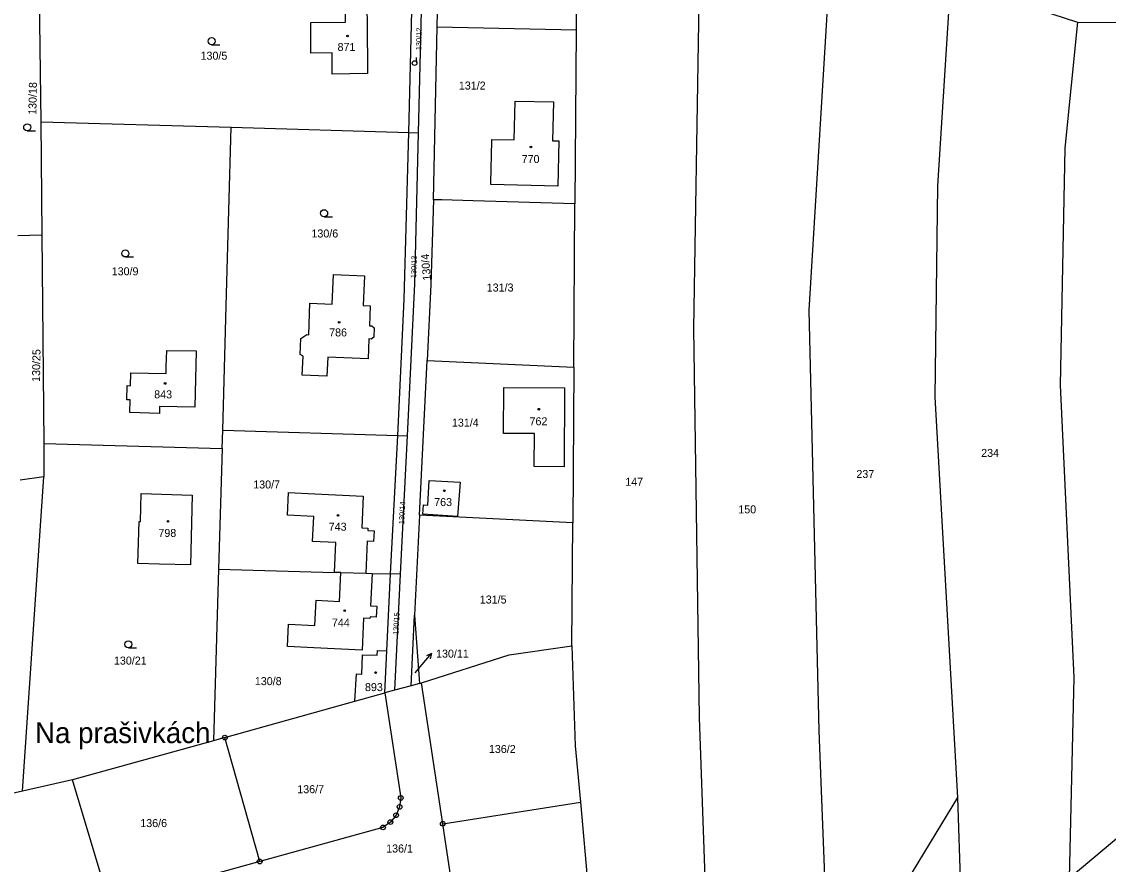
# Model space of a CAD drawing. Extents: x -725728 to -720881, y -1068679 to -1063504.
# Drawn here: x -722498.2 to -722267.5, y -1065872.9 to -1065694 of the extents above; entities that cross this region are included whole.
import ezdxf

# ---------------------------------------------------------------- set-up
doc = ezdxf.new("R2010")
doc.units = 0
for name, color, linetype in [('Hranice parcel', 7, 'Continuous'), ('Parcelní čísla', 7, 'Continuous'), ('Pop  PČ popisy', 7, 'Continuous'), ('Značky bodu BP', 7, 'Continuous'), ('Značky budov', 7, 'Continuous'), ('Značky kultur', 7, 'Continuous')]:
    doc.layers.add(name, color=color, linetype=linetype)

# ---------------------------------------------------------------- blocks, each defined once
blk = doc.blocks.new('4.02_3')
at = {"layer": 'Značky budov'}
blk.add_circle((-0.001, 0), 0.0175, dxfattribs=at)
blk = doc.blocks.new('1029_187')
at = {"layer": 'Pop  PČ popisy'}
for p, q in [((0, 0), (0.193, 0.23)), ((0.193, 0.23), (0.09, 0.185)), ((0.193, 0.23), (0.167, 0.121))]:
    blk.add_line(p, q, dxfattribs=at)
blk = doc.blocks.new('3.04_2')
at = {"layer": 'Značky kultur'}
blk.add_line((0.001, 0), (0.176, 0), dxfattribs=at)
blk.add_circle((0.001, 0.075), 0.075, dxfattribs=at)
blk = doc.blocks.new('3.04_3')
at = {"layer": 'Značky kultur'}
blk.add_line((0.001, 0), (0.176, 0), dxfattribs=at)
blk.add_circle((0.001, 0.075), 0.075, dxfattribs=at)
blk = doc.blocks.new('3.04_11')
at = {"layer": 'Značky kultur'}
blk.add_line((0, 0), (-0.012, 0.117), dxfattribs=at)
blk.add_circle((-0.05, -0.005), 0.0502, dxfattribs=at)
blk = doc.blocks.new('1.05_1')
at = {"layer": 'Značky bodu BP'}
for radius in [0.05, 0.00303]:
    blk.add_circle((0, 0), radius, dxfattribs=at)

msp = doc.modelspace()

# ---------------------------------------------------------------- linework, layer by layer
at = {"layer": 'Hranice parcel'}
for p, q in [((-722380.16, -1065649.41), (-722380.47, -1065695.67)), ((-722416.03, -1065717.51), (-722414.98, -1065677.13)), ((-722413.03, -1065676.7), (-722414, -1065717.54)), ((-722409.98, -1065695.03), (-722409.56, -1065675.77)), ((-722494.58, -1065683.68), (-722494.18, -1065715.21)), ((-722300.98, -1065685.19), (-722274.03, -1065694.06)), ((-722410.78, -1065731.77), (-722409.98, -1065695.03)), ((-722409.98, -1065695.03), (-722380.47, -1065695.67)), ((-722380.47, -1065695.67), (-722380.73, -1065732.67)), ((-722274.03, -1065694.06), (-722242.52, -1065694.3)), ((-722494.18, -1065715.21), (-722453.74, -1065716.35)), ((-722494.18, -1065715.21), (-722493.94, -1065739.25)), ((-722453.74, -1065716.35), (-722416.03, -1065717.51)), ((-722416.98, -1065752.9), (-722416.03, -1065717.51)), ((-722416.03, -1065717.51), (-722414, -1065717.54)), ((-722408.96, -1065731.82), (-722410.78, -1065731.77)), ((-722402.31, -1065732.02), (-722408.96, -1065731.82)), ((-722380.73, -1065732.67), (-722402.31, -1065732.02)), ((-722380.96, -1065767.33), (-722380.73, -1065732.67)), ((-722499.03, -1065739.35), (-722493.94, -1065739.25)), ((-722493.94, -1065739.25), (-722493.5, -1065783.55)), ((-722418.37, -1065781.85), (-722416.98, -1065752.9)), ((-722413.76, -1065798.81), (-722412.13, -1065765.95)), ((-722412.13, -1065765.95), (-722380.96, -1065767.33)), ((-722380.96, -1065767.33), (-722381.19, -1065800.43)), ((-722455.65, -1065784.6), (-722455.54, -1065780.73)), ((-722455.54, -1065780.73), (-722418.37, -1065781.85)), ((-722419.89, -1065811.27), (-722418.37, -1065781.85)), ((-722418.37, -1065781.85), (-722416.37, -1065781.91)), ((-722416.37, -1065781.91), (-722417.84, -1065811.33)), ((-722493.5, -1065783.55), (-722493.51, -1065790.62)), ((-722493.5, -1065783.55), (-722455.65, -1065784.6)), ((-722455.65, -1065784.6), (-722456.46, -1065810.23)), ((-722493.51, -1065790.62), (-722498.55, -1065791.37)), ((-722498.08, -1065857.44), (-722493.51, -1065790.62)), ((-722413.76, -1065798.81), (-722414.82, -1065820.01)), ((-722381.19, -1065800.43), (-722413.76, -1065798.81)), ((-722381.37, -1065826.52), (-722381.19, -1065800.43)), ((-722456.46, -1065810.23), (-722457.5, -1065846.69)), ((-722456.46, -1065810.23), (-722431.82, -1065810.93)), ((-722430.43, -1065810.96), (-722431.82, -1065810.93)), ((-722430.43, -1065810.96), (-722425.16, -1065811.12)), ((-722425.16, -1065811.12), (-722423.77, -1065811.16)), ((-722423.77, -1065811.16), (-722419.89, -1065811.27)), ((-722420.67, -1065827.61), (-722419.89, -1065811.27)), ((-722417.84, -1065811.33), (-722419.89, -1065811.27)), ((-722417.84, -1065811.33), (-722419.07, -1065835.99)), ((-722415.53, -1065835.01), (-722414.82, -1065820.01)), ((-722414.82, -1065820.01), (-722413.76, -1065834.52)), ((-722381.37, -1065826.52), (-722380.65, -1065847.81)), ((-722422.66, -1065827.53), (-722420.67, -1065827.61)), ((-722421.1, -1065836.56), (-722420.67, -1065827.61)), ((-722427.44, -1065838.33), (-722427.14, -1065832.51)), ((-722427.44, -1065838.33), (-722421.1, -1065836.56)), ((-722419.07, -1065835.99), (-722421.1, -1065836.56)), ((-722421.1, -1065836.56), (-722417.72, -1065858.86)), ((-722415.53, -1065835.01), (-722419.07, -1065835.99)), ((-722413.76, -1065834.52), (-722415.53, -1065835.01)), ((-722413.76, -1065834.52), (-722413.3, -1065834.37)), ((-722408.8, -1065864.34), (-722413.3, -1065834.37)), ((-722455.07, -1065846.02), (-722427.44, -1065838.33)), ((-722457.5, -1065846.69), (-722487.42, -1065855.03)), ((-722455.07, -1065846.02), (-722457.5, -1065846.69)), ((-722447.68, -1065872.36), (-722455.07, -1065846.02)), ((-722380.65, -1065847.81), (-722379.58, -1065859.76)), ((-722487.42, -1065855.03), (-722498.08, -1065857.44)), ((-722479.6, -1065881.18), (-722487.42, -1065855.03)), ((-722299.49, -1065858.75), (-722298.75, -1065881.04)), ((-722408.8, -1065864.34), (-722379.58, -1065859.76)), ((-722379.58, -1065859.76), (-722376.49, -1065894.29)), ((-722406.82, -1065877.62), (-722408.8, -1065864.34)), ((-722447.68, -1065872.36), (-722479.6, -1065881.18))]:
    msp.add_line(p, q, dxfattribs=at)
for points in [[(-722352.63, -1065887.76), (-722354.28, -1065841.78), (-722355.5, -1065759.11), (-722354.09, -1065672.36)], [(-722328.12, -1065911.26), (-722327.28, -1065884.51), (-722328.87, -1065844.6), (-722330.95, -1065755.25), (-722326.38, -1065679.56)], [(-722300.98, -1065685.19), (-722303.72, -1065728.81), (-722304.28, -1065773.7), (-722299.49, -1065858.75)], [(-722429.43, -1065694.04), (-722429.45, -1065691.59), (-722424.89, -1065691.55), (-722424.87, -1065694), (-722424.8, -1065704.98), (-722432.27, -1065705.07), (-722432.28, -1065700.57), (-722436.79, -1065700.6), (-722436.85, -1065694.11), (-722429.43, -1065694.04)], [(-722274.03, -1065694.06), (-722276.72, -1065720.79), (-722277.71, -1065771.16), (-722274.74, -1065833.25), (-722275.73, -1065875.87)], [(-722398.37, -1065719.36), (-722398.35, -1065718.94), (-722393.64, -1065719.04), (-722393.4, -1065710.8), (-722385.31, -1065711), (-722385.5, -1065719.23), (-722384.14, -1065719.28), (-722384.39, -1065728.87), (-722398.59, -1065728.53), (-722398.59, -1065728.12), (-722398.37, -1065719.36)], [(-722455.54, -1065780.73), (-722454.72, -1065751.74), (-722453.74, -1065716.35)], [(-722414, -1065717.54), (-722414.77, -1065749.67), (-722416.37, -1065781.91)], [(-722410.78, -1065731.77), (-722411.32, -1065749.79), (-722412.13, -1065765.95)], [(-722437.23, -1065760.44), (-722437, -1065753.75), (-722432.29, -1065753.96), (-722432.02, -1065747.66), (-722425.41, -1065747.93), (-722425.71, -1065754.23), (-722424.19, -1065754.29), (-722424.37, -1065758.53), (-722423.86, -1065758.58), (-722423.36, -1065759), (-722423.46, -1065760.99), (-722424.01, -1065761.36), (-722424.53, -1065761.35), (-722424.64, -1065765.6), (-722433.24, -1065765.24), (-722433.4, -1065769.27), (-722438.64, -1065769.05), (-722438.48, -1065764.98), (-722439.06, -1065764.65), (-722438.94, -1065761.28), (-722437.69, -1065760.43), (-722437.23, -1065760.44)], [(-722467.42, -1065763.77), (-722461.17, -1065763.89), (-722461.44, -1065775.87), (-722468.94, -1065775.7), (-722468.98, -1065777.18), (-722475.23, -1065777), (-722475.17, -1065774.28), (-722475.91, -1065774.26), (-722475.84, -1065771.26), (-722475.1, -1065771.28), (-722475.03, -1065768.52), (-722467.55, -1065768.68)], [(-722467.55, -1065768.68), (-722467.51, -1065767.23), (-722467.42, -1065763.77)], [(-722383.01, -1065788.49), (-722389.36, -1065788.45), (-722389.33, -1065781.46), (-722395.92, -1065781.42), (-722395.86, -1065771.66), (-722382.91, -1065771.73), (-722383.01, -1065788.49)], [(-722412.86, -1065796.57), (-722412, -1065796.66), (-722411.68, -1065791.41), (-722405.12, -1065791.77), (-722405.69, -1065799.03), (-722413.02, -1065798.6), (-722412.86, -1065796.57)], [(-722473.3, -1065800.12), (-722473, -1065800.14), (-722472.85, -1065794.17), (-722462.05, -1065794.51), (-722462.4, -1065809.36), (-722468.98, -1065809.18), (-722473.56, -1065809.05), (-722473.3, -1065800.12)], [(-722431.82, -1065810.93), (-722431.51, -1065804.62), (-722436.43, -1065804.39), (-722436.17, -1065799.04), (-722441.78, -1065798.78), (-722441.54, -1065793.97), (-722435.94, -1065794.23), (-722425.67, -1065794.73), (-722426.02, -1065801.49), (-722424.69, -1065801.56), (-722424.7, -1065802.03), (-722423.4, -1065802.1), (-722423.52, -1065804.41), (-722424.82, -1065804.34), (-722425.16, -1065811.12)], [(-722498.08, -1065857.44), (-722526.8, -1065863.94), (-722543.07, -1065798.06)], [(-722423.77, -1065811.16), (-722424.13, -1065818.05), (-722422.82, -1065818.12), (-722422.93, -1065820.43), (-722424.24, -1065820.36), (-722424.26, -1065820.76), (-722425.6, -1065820.68), (-722425.94, -1065827.46), (-722436.19, -1065826.96), (-722441.79, -1065826.7), (-722441.57, -1065821.97), (-722435.95, -1065822.23), (-722435.7, -1065816.85), (-722430.72, -1065817.09), (-722430.43, -1065810.96)], [(-722413.3, -1065834.37), (-722394.71, -1065828.42), (-722381.37, -1065826.52)], [(-722427.14, -1065832.51), (-722426.01, -1065832.56), (-722425.84, -1065828.42), (-722422.7, -1065828.55), (-722422.66, -1065827.53)], [(-722275.73, -1065875.87), (-722259.12, -1065861.96), (-722243.74, -1065855.55)], [(-722417.72, -1065858.86), (-722417.97, -1065860.76), (-722418.72, -1065862.52), (-722419.93, -1065864), (-722421.49, -1065865.11), (-722447.68, -1065872.36)], [(-722299.49, -1065858.75), (-722311.31, -1065878.21), (-722304.91, -1065910.58), (-722322.79, -1065922.04)]]:
    msp.add_lwpolyline(points, dxfattribs=at)
at = {"layer": 'Pop  PČ popisy'}
msp.add_line((-722414.66, -1065832.29), (-722413.15, -1065830.5), dxfattribs=at)

# ---------------------------------------------------------------- block references
at = {"layer": 'Pop  PČ popisy', "xscale": 10, "yscale": 10}
msp.add_blockref('1029_187', (-722413.15, -1065830.5), dxfattribs=at)
at = {"layer": 'Značky bodu BP', "xscale": 10, "yscale": 10}
for p in [(-722455.07, -1065846.02), (-722417.72, -1065858.86), (-722417.97, -1065860.76), (-722419.93, -1065864), (-722418.72, -1065862.52), (-722408.8, -1065864.34), (-722421.49, -1065865.11), (-722447.68, -1065872.36)]:
    msp.add_blockref('1.05_1', p, dxfattribs=at)
at = {"layer": 'Značky budov', "xscale": 10, "yscale": 10}
for p in [(-722429.01, -1065696.97), (-722390.07, -1065720.56), (-722430.79, -1065757.8), (-722467.76, -1065770.8), (-722388.4, -1065776.27), (-722408.47, -1065793.6), (-722431.05, -1065798.84), (-722467.14, -1065800.09), (-722429.62, -1065819.07), (-722423.04, -1065832.21)]:
    msp.add_blockref('4.02_3', p, dxfattribs=at)
at = {"layer": 'Značky kultur', "xscale": 10, "yscale": 10}
for name, p in [('3.04_2', (-722457.89, -1065698.83)), ('3.04_11', (-722414.28, -1065702.69)), ('3.04_2', (-722497.06, -1065717.12)), ('3.04_3', (-722434.01, -1065735.38)), ('3.04_3', (-722476.21, -1065743.93)), ('3.04_2', (-722475.58, -1065826.97))]:
    msp.add_blockref(name, p, dxfattribs=at)

# ---------------------------------------------------------------- texts
at = {"layer": 'Parcelní čísla'}
for s, height, rotation, p in [('130/12', 1.14, 89, (-722413.36, -1065700.03)), ('130/18', 1.7, 89, (-722495.11, -1065713.75)), ('130/13', 1.14, 88, (-722414.46, -1065748.47)), ('130/4', 1.7, 95, (-722411.28, -1065748.88)), ('130/25', 1.7, 89, (-722494.34, -1065770.48)), ('130/14', 1.14, 87, (-722417, -1065800.72)), ('130/15', 1.14, 87, (-722418.22, -1065824.26))]:
    msp.add_text(s, height=height, rotation=rotation, dxfattribs=at).set_placement(p)
for s, p in [('130/5', (-722460.24, -1065702.02)), ('871', (-722431.14, -1065700.16)), ('131/2', (-722405.38, -1065708.36)), ('770', (-722392.04, -1065723.97)), ('130/6', (-722436.69, -1065739.79)), ('130/9', (-722479.11, -1065747.82)), ('131/3', (-722399.46, -1065751.27)), ('786', (-722432.93, -1065760.81)), ('843', (-722470.08, -1065773.96)), ('131/4', (-722406.85, -1065779.97)), ('762', (-722390.37, -1065779.69)), ('234', (-722294.45, -1065786.41)), ('237', (-722320.95, -1065790.88)), ('130/7', (-722449.05, -1065793.11)), ('147', (-722370.04, -1065792.53)), ('763', (-722410.62, -1065796.85)), ('150', (-722346.03, -1065798.4)), ('798', (-722469.19, -1065803.41)), ('743', (-722433.02, -1065802.08)), ('131/5', (-722400.94, -1065817.55)), ('744', (-722432.34, -1065822.45)), ('130/11', (-722410.22, -1065829.05)), ('130/21', (-722478.63, -1065830.53)), ('130/8', (-722448.71, -1065834.89)), ('893', (-722425.32, -1065836.16)), ('136/2', (-722399, -1065849.31)), ('136/7', (-722439.7, -1065857.85)), ('136/6', (-722473.04, -1065865.05)), ('136/1', (-722420.82, -1065870.45))]:
    msp.add_text(s, height=1.7, dxfattribs=at).set_placement(p)
at = {"layer": 'Pop  PČ popisy'}
msp.add_text('Na prašivkách', height=4.4, dxfattribs=at).set_placement((-722495.4, -1065847.21))

doc.saveas('drawing.dxf')
